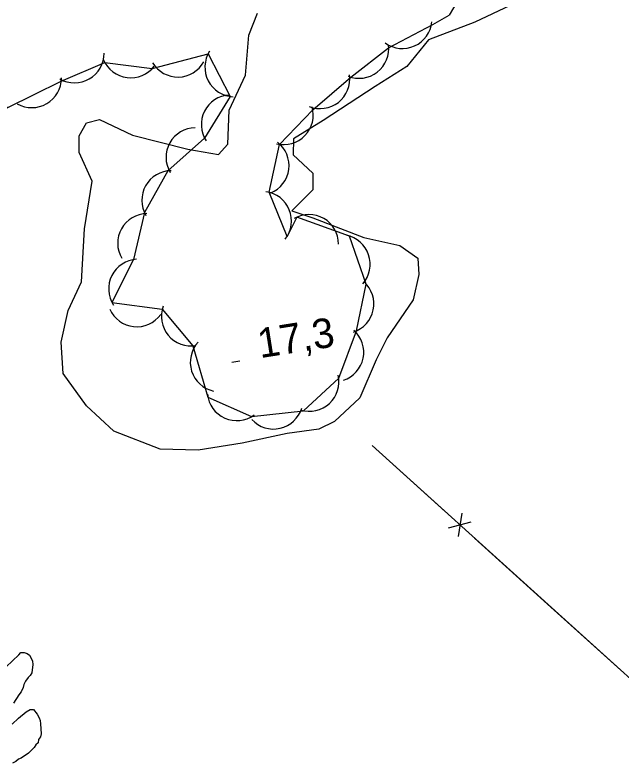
# Model space of a CAD drawing. Extents: x 643342 to 646936, y 5873857 to 5876103.
# Drawn here: x 645315.8 to 645377.3, y 5874445.4 to 5874521.3 of the extents above; entities that cross this region are included whole.
import ezdxf

# ---------------------------------------------------------------- set-up
doc = ezdxf.new("R2010")
doc.units = 0
for name, color, linetype in [('Niveau 2', 7, 'Continuous'), ('Niveau 3', 7, 'Continuous'), ('Niveau 37', 7, 'Continuous'), ('Niveau 44', 7, 'Continuous')]:
    doc.layers.add(name, color=color, linetype=linetype)

msp = doc.modelspace()

# ---------------------------------------------------------------- linework, layer by layer
at = {"layer": 'Niveau 2'}
for points in [[(645366.087, 5874522.219), (645362.491, 5874520.516), (645357.797, 5874518.739), (645355.601, 5874516.021), (645352.374, 5874513.993), (645347.095, 5874510.541), (645344.087, 5874508.702), (645344.079, 5874507.067), (645346.058, 5874505.216), (645346.055, 5874503.523), (645343.935, 5874501.394), (645346.071, 5874500.664), (645351.247, 5874498.68), (645354.894, 5874497.878), (645356.718, 5874496.601), (645356.83, 5874494.916), (645356.245, 5874492.367), (645353.604, 5874488.511), (645352.477, 5874486.275), (645350.82, 5874482.427), (645348.255, 5874480.035), (645346.686, 5874479.228), (645343.465, 5874478.787)], [(645343.465, 5874478.787), (645338.89, 5874477.833), (645334.415, 5874477.119), (645330.582, 5874477.208), (645325.878, 5874479.047), (645323.098, 5874481.601), (645320.732, 5874484.884), (645320.519, 5874488.08), (645321.233, 5874491.281), (645322.606, 5874494.177), (645322.884, 5874499.568), (645323.664, 5874504.409), (645322.368, 5874507.299), (645322.371, 5874508.993), (645323.095, 5874510.327), (645324.407, 5874510.649), (645327.762, 5874509.066), (645333.367, 5874507.636), (645336.478, 5874507.088), (645337.451, 5874508.147), (645337.569, 5874511.6), (645339.246, 5874515.159), (645339.556, 5874519.209), (645340.452, 5874521.43)], [(645316.253, 5874456.367), (645316.43, 5874456.575), (645316.768, 5874456.603), (645317.069, 5874456.481), (645317.326, 5874456.308), (645317.495, 5874456.03), (645317.619, 5874455.7), (645317.647, 5874455.362), (645317.57, 5874454.529), (645317.396, 5874454.272), (645317.171, 5874454.06), (645316.909, 5874453.698), (645316.744, 5874453.345), (645316.671, 5874453.047), (645316.466, 5874452.593), (645316.249, 5874452.284), (645315.708, 5874451.443)], [(645314.945, 5874455.143), (645316.253, 5874456.367)], [(645315.57, 5874449.314), (645316.198, 5874449.947), (645316.965, 5874450.589), (645317.389, 5874450.821), (645317.73, 5874450.8), (645318.108, 5874450.345)], [(645318.108, 5874450.345), (645318.284, 5874449.97), (645318.404, 5874449.689), (645318.432, 5874449.351), (645318.514, 5874448.354), (645318.443, 5874448.039), (645318.221, 5874447.778), (645318.201, 5874447.437), (645317.975, 5874447.224), (645317.802, 5874446.967), (645317.219, 5874446.385), (645316.483, 5874445.888), (645316.201, 5874445.768), (645315.927, 5874445.552), (645315.602, 5874445.38)]]:
    msp.add_lwpolyline(points, dxfattribs=at)
at = {"layer": 'Niveau 3'}
msp.add_line((645337.861, 5874486.034), (645338.651, 5874486.159), dxfattribs=at)
at = {"layer": 'Niveau 37'}
for points in [[(645352.076, 5874477.585), (645386.364, 5874446.611), (645426.523, 5874493.475)], [(645352.076, 5874477.585), (645359.496, 5874470.881)], [(645361.176, 5874470.712), (645360.8, 5874468.356)], [(645359.835, 5874469.228), (645362.14, 5874469.84)], [(645362.464, 5874468.2), (645369.885, 5874461.497)], [(645369.885, 5874461.497), (645377.306, 5874454.794)]]:
    msp.add_lwpolyline(points, dxfattribs=at)
at = {"layer": 'Niveau 44'}
for points in [[(645337.643, 5874570.078), (645340.809, 5874568.123), (645344.262, 5874562.89), (645358.625, 5874533.622), (645361.713, 5874527.229), (645361.664, 5874524.253), (645359.889, 5874521.219)], [(645310.211, 5874525.539), (645312.164, 5874521.051), (645312.567, 5874516.214), (645315.059, 5874511.851), (645320.542, 5874514.549), (645324.962, 5874516.433), (645329.779, 5874515.83), (645335.43, 5874517.301), (645337.667, 5874512.994), (645335.082, 5874508.764), (645331.369, 5874505.441), (645328.992, 5874501.208), (645327.869, 5874496.435), (645325.685, 5874492.1), (645330.793, 5874491.428), (645333.894, 5874487.694), (645335.411, 5874482.488)], [(645335.411, 5874482.488), (645339.845, 5874480.513), (645345.13, 5874481.109), (645348.696, 5874484.403), (645350.483, 5874489.208), (645351.476, 5874493.96), (645349.766, 5874498.829), (645344.452, 5874500.762), (645343.447, 5874498.776), (645341.616, 5874503.271), (645342.693, 5874508.13), (645346.053, 5874511.634), (645349.927, 5874514.945), (645353.755, 5874517.93), (645358.219, 5874520.301), (645359.889, 5874521.219)]]:
    msp.add_lwpolyline(points, dxfattribs=at)
for centre, start, end in [((645355.148, 5874520.85), 234.31445, 354.29239), ((645355.148, 5874520.85), 234.31445, 354.29239), ((645355.148, 5874520.85), 234.31445, 354.29239), ((645350.757, 5874517.828), 247.93643, 7.91437), ((645350.757, 5874517.828), 247.93643, 7.91437), ((645350.757, 5874517.828), 247.93643, 7.91437), ((645321.88, 5874517.366), 240.19604, 0.17399), ((645321.88, 5874517.366), 240.19604, 0.17399), ((645321.88, 5874517.366), 240.19604, 0.17399), ((645338.113, 5874515.96), 147.44983, 267.42777), ((645338.113, 5874515.96), 147.44983, 267.42777), ((645338.113, 5874515.96), 147.44983, 267.42777), ((645327.589, 5874517.881), 202.86824, 322.84618), ((645327.589, 5874517.881), 202.86824, 322.84618), ((645327.589, 5874517.881), 202.86824, 322.84618), ((645332.375, 5874517.956), 211.01416, 330.9921), ((645332.375, 5874517.956), 211.01416, 330.9921), ((645332.375, 5874517.956), 211.01416, 330.9921), ((645346.812, 5874514.756), 247.93643, 7.91437), ((645346.812, 5874514.756), 247.93643, 7.91437), ((645346.812, 5874514.756), 247.93643, 7.91437), ((645317.558, 5874514.853), 240.19604, 0.17399), ((645317.558, 5874514.853), 240.19604, 0.17399), ((645317.558, 5874514.853), 240.19604, 0.17399), ((645337.748, 5874510.14), 93.31831, 213.29625), ((645337.748, 5874510.14), 93.31831, 213.29625), ((645337.748, 5874510.14), 93.31831, 213.29625), ((645343.101, 5874511.102), 256.1993, 16.17724), ((645343.101, 5874511.102), 256.1993, 16.17724), ((645343.101, 5874511.102), 256.1993, 16.17724), ((645334.168, 5874506.819), 90.67509, 210.65303), ((645334.168, 5874506.819), 90.67509, 210.65303), ((645334.168, 5874506.819), 90.67509, 210.65303), ((645340.646, 5874505.972), 292.60001, 52.57796), ((645340.646, 5874505.972), 292.60001, 52.57796), ((645340.646, 5874505.972), 292.60001, 52.57796), ((645331.718, 5874502.461), 90.67509, 210.65303), ((645331.718, 5874502.461), 90.67509, 210.65303), ((645331.718, 5874502.461), 90.67509, 210.65303), ((645340.898, 5874500.359), 322.15859, 82.13653), ((645340.898, 5874500.359), 322.15859, 82.13653), ((645340.898, 5874500.359), 322.15859, 82.13653), ((645329.267, 5874498.103), 90.67509, 210.65303), ((645329.267, 5874498.103), 90.67509, 210.65303), ((645329.267, 5874498.103), 90.67509, 210.65303), ((645345.673, 5874498.022), 0.01523, 119.99317), ((645345.673, 5874498.022), 0.01523, 119.99317), ((645345.673, 5874498.022), 0.01523, 119.99317), ((645348.873, 5874495.965), 318.66712, 78.64507), ((645348.873, 5874495.965), 318.66712, 78.64507), ((645348.873, 5874495.965), 318.66712, 78.64507), ((645328.352, 5874493.474), 93.25682, 213.23476), ((645328.352, 5874493.474), 93.25682, 213.23476), ((645328.352, 5874493.474), 93.25682, 213.23476), ((645349.254, 5874491.944), 288.19836, 48.17631), ((645349.254, 5874491.944), 288.19836, 48.17631), ((645349.254, 5874491.944), 288.19836, 48.17631), ((645333.7, 5874490.687), 159.71342, 279.69136), ((645333.7, 5874490.687), 159.71342, 279.69136), ((645333.7, 5874490.687), 159.71342, 279.69136), ((645328.204, 5874492.629), 203.92245, 323.9004), ((645328.204, 5874492.629), 203.92245, 323.9004), ((645328.204, 5874492.629), 203.92245, 323.9004), ((645348.229, 5874487.05), 288.19836, 48.17631), ((645348.229, 5874487.05), 288.19836, 48.17631), ((645348.229, 5874487.05), 288.19836, 48.17631), ((645336.631, 5874486.038), 137.46036, 257.4383), ((645336.631, 5874486.038), 137.46036, 257.4383), ((645336.631, 5874486.038), 137.46036, 257.4383), ((645345.716, 5874484.051), 252.72619, 12.70413), ((645345.716, 5874484.051), 252.72619, 12.70413), ((645345.716, 5874484.051), 252.72619, 12.70413), ((645338.345, 5874483.111), 185.9895, 305.96744), ((645338.345, 5874483.111), 185.9895, 305.96744), ((645338.345, 5874483.111), 185.9895, 305.96744), ((645342.071, 5874482.256), 222.95353, 342.93147), ((645342.071, 5874482.256), 222.95353, 342.93147), ((645342.071, 5874482.256), 222.95353, 342.93147)]:
    msp.add_arc(centre, 3, start, end, dxfattribs=at)

# ---------------------------------------------------------------- texts
at = {"layer": 'Niveau 3'}
msp.add_text('17,3 ', height=3, rotation=8.9405, dxfattribs=at).set_placement((645340.71, 5874486.44))

doc.saveas('drawing.dxf')
